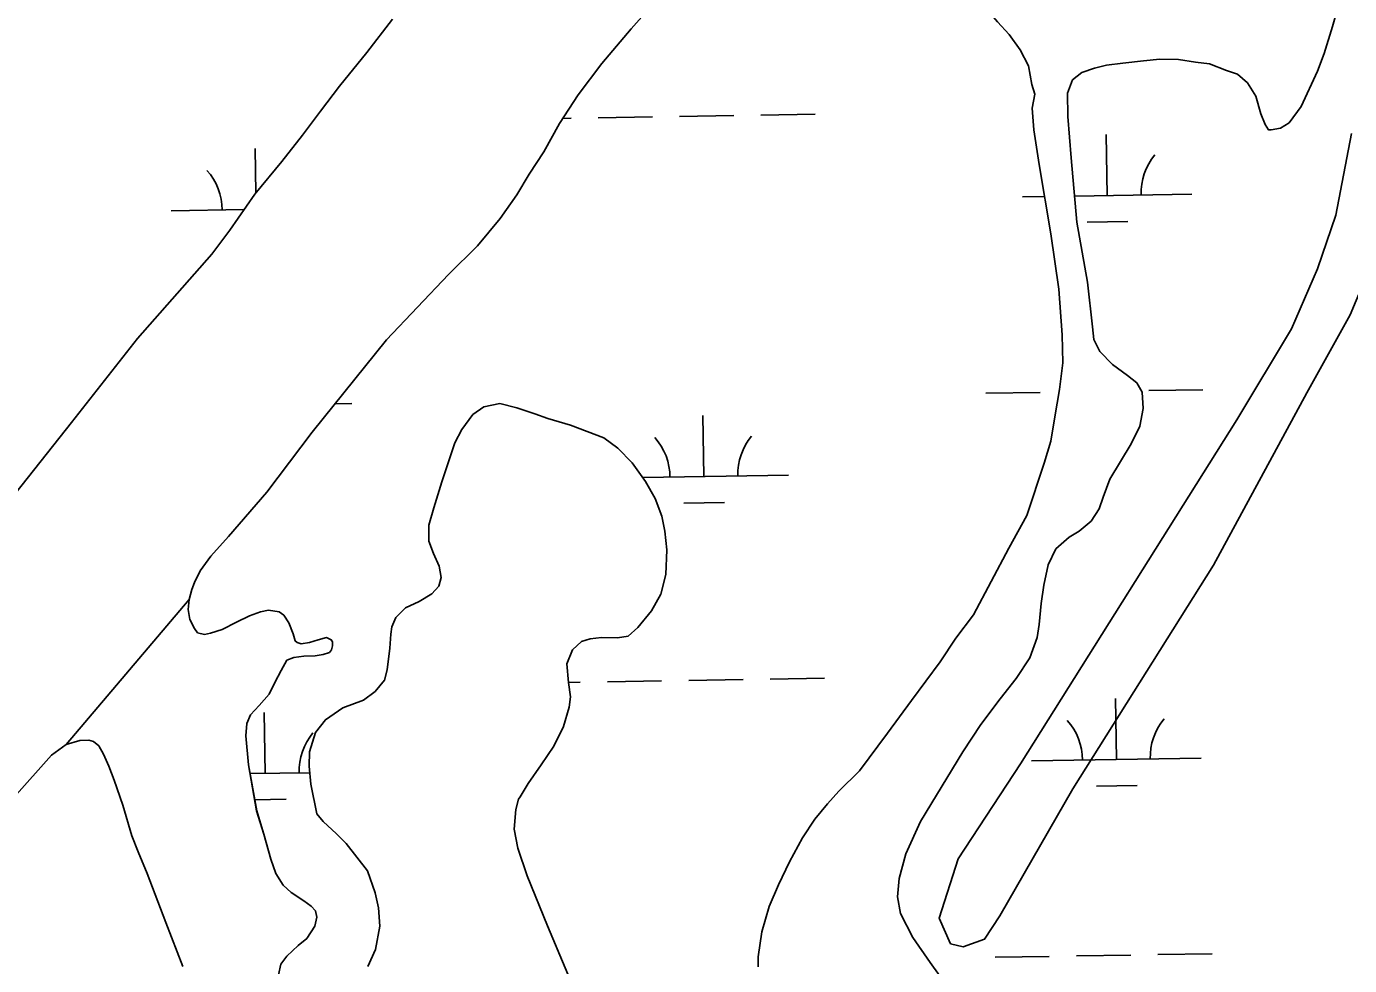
# Model space of a CAD drawing. Extents: x 3855477 to 3893699, y 299188 to 325115.
# Drawn here: x 3874404 to 3875184, y 318479 to 319033 of the extents above; entities that cross this region are included whole.
import ezdxf

# ---------------------------------------------------------------- set-up
doc = ezdxf.new("R2010")
doc.units = 0
for name, color, linetype in [('V-LEVE-TOET', 7, 'Continuous'), ('V-TOPO-SHOR', 7, 'Continuous'), ('V-WETL-SWMP', 7, 'Continuous')]:
    doc.layers.add(name, color=color, linetype=linetype)

msp = doc.modelspace()

# ---------------------------------------------------------------- linework, layer by layer
at = {"layer": 'V-LEVE-TOET'}
msp.add_lwpolyline([(3875208.94, 318945.26), (3875195.91, 318890.25), (3875184.29, 318862.58), (3875158.66, 318816.64), (3875103.67, 318714.98), (3875020.71, 318582.92), (3874977.75, 318508.12), (3874968.67, 318494.3), (3874955.99, 318489.9), (3874948.65, 318491.58), (3874941.82, 318506.73), (3874953.08, 318541.76), (3874989.8, 318597.82), (3875117.33, 318800.6), (3875149.54, 318854.25), (3875164.88, 318889.65), (3875175.71, 318921.41), (3875185.03, 318969.51)], dxfattribs=at)
at = {"layer": 'V-TOPO-SHOR'}
msp.add_line((3874499.59, 318694.61), (3874427.15, 318609.18), dxfattribs=at)
for points in [[(3874616.1, 318847.76), (3874652.52, 318886.4), (3874669.77, 318903.32), (3874683.06, 318919.39), (3874692.8, 318933.43), (3874700.18, 318945.46), (3874708.74, 318958.68), (3874718.05, 318975.5), (3874728.94, 318992.33), (3874742.99, 319010.8), (3874760.19, 319031.3), (3874775.84, 319049), (3874790.68, 319067.87), (3874808.26, 319089.57), (3874824.26, 319110.85), (3874836.3, 319130.88), (3874845.63, 319145.7), (3874853.8, 319158.53), (3874864.34, 319172.58), (3874875.69, 319185.05), (3874883.52, 319193.1), (3874890.21, 319197.97), (3874899.69, 319202.07), (3874908.4, 319204.17)], [(3874908.4, 319204.17), (3874915.18, 319202.68), (3874920.39, 319199.17), (3874925.24, 319192.88), (3874929.33, 319184.6), (3874933.94, 319167.18), (3874938.16, 319149.36), (3874941.58, 319131.92), (3874945.48, 319108.14), (3874948.9, 319090.3), (3874951.41, 319081.2), (3874956.4, 319064.98), (3874962.94, 319051.16), (3874976.27, 319035.45), (3874983.13, 319028), (3874989.61, 319018.95), (3874994.48, 319009.54), (3874996.6, 318998.51), (3874998.23, 318992.72)], [(3875017.57, 318993.38), (3875020.46, 319001.18), (3875025.93, 319005.6), (3875033.44, 319008.09), (3875040.57, 319009.77), (3875050.09, 319011.1), (3875062.38, 319012.46), (3875071.91, 319013.38), (3875083.03, 319013.14), (3875092.99, 319011.68), (3875101.35, 319010.61), (3875111.33, 319006.77), (3875117.72, 319004.47), (3875123.75, 318999.39), (3875128.62, 318991.51), (3875131.54, 318981.22), (3875134.02, 318974.9), (3875136.05, 318971.75), (3875137.64, 318971.77), (3875143.19, 318972.64), (3875148.31, 318975.89), (3875155.33, 318985.52), (3875164.98, 319006.31), (3875168.8, 319016.7), (3875173.75, 319032.66), (3875176.79, 319043.03)], [(3874469.24, 318848.53), (3874513.04, 318898.39), (3874523.58, 318912.43), (3874538.38, 318933.69), (3874554.4, 318952.98), (3874566.5, 318968.63), (3874577.03, 318982.68), (3874588.35, 318997.53), (3874604.36, 319017.21), (3874619.58, 319036.88)], [(3875014.39, 318850.79), (3875012.44, 318877.62), (3875007.65, 318910.32), (3875000.77, 318951.29), (3874997.73, 318971.78), (3874996.77, 318984.41), (3874998.23, 318992.72)], [(3875017.57, 318993.38), (3875017.76, 318979.56), (3875019.67, 318955.1), (3875022.96, 318917.25), (3875029.36, 318881.8), (3875032.35, 318855.51)], [(3874948.64, 318463.86), (3874936.57, 318480.57), (3874926.4, 318495.24), (3874919.05, 318509.5), (3874917.3, 318519.28), (3874918.38, 318530.05), (3874922.21, 318544.63), (3874930.8, 318563.71), (3874955.87, 318604.73), (3874966.36, 318620.97), (3874977.94, 318636), (3874987.29, 318648.02), (3874995.44, 318660.26), (3874999.75, 318672.31), (3875000.81, 318679.96), (3875002.1, 318692.24), (3875003.59, 318703.11), (3875006.19, 318715.07), (3875010.69, 318724.51), (3875018.5, 318731.41), (3875024.36, 318734.99), (3875031.45, 318740.89), (3875036.24, 318748.21), (3875038.6, 318755.04), (3875042.6, 318765.69), (3875055.04, 318786.45), (3875060.15, 318796.89), (3875062.13, 318807.25), (3875061.6, 318816.92), (3875058.41, 318822.49), (3875053, 318826.76), (3875044.08, 318833.26), (3875036.68, 318840.87), (3875033.11, 318847.95), (3875032.35, 318855.51)], [(3874393.78, 318752.82), (3874430.28, 318799.11), (3874469.24, 318848.53)], [(3874616.1, 318847.76), (3874572.12, 318793.39), (3874545.56, 318758.01), (3874522.92, 318731.74), (3874512.37, 318720.33), (3874506.21, 318711.53), (3874502.91, 318704.65), (3874501.26, 318700.49), (3874499.59, 318694.61)], [(3875014.39, 318850.79), (3875014.78, 318834.27), (3875012.75, 318818.47), (3875010.02, 318802.38), (3875007.71, 318788.09), (3875003.79, 318775.12), (3874993.5, 318744.27), (3874982.89, 318724.91), (3874962.17, 318685.57), (3874951.7, 318671.84), (3874942.54, 318658), (3874925.56, 318635.06), (3874911.33, 318615.91), (3874894.95, 318593.67), (3874882.78, 318581.57), (3874876.08, 318574.16), (3874868.67, 318565.15), (3874861.34, 318554.12), (3874853.69, 318539.97), (3874847.15, 318526.42), (3874841.72, 318513.56), (3874837.28, 318498.68), (3874835.17, 318483.99), (3874835.12, 318477.95)], [(3874627.19, 318689.76), (3874635.25, 318693.46), (3874642.7, 318698.09), (3874646.89, 318702.63), (3874648.35, 318707.6), (3874647.08, 318714.42), (3874643.78, 318721.86), (3874641.08, 318728.99), (3874640.95, 318738.44), (3874643.96, 318748.68), (3874648.64, 318764), (3874656.22, 318787.11), (3874660.44, 318794.91), (3874666.91, 318803.71), (3874673.34, 318808.34), (3874682.81, 318810.2), (3874692.95, 318807.69), (3874703.49, 318804.16), (3874711.2, 318801.47), (3874724.48, 318797.51), (3874744.25, 318789.96), (3874752.33, 318783.91), (3874760.91, 318775.31), (3874768.76, 318764.28), (3874774.38, 318754.18), (3874778.38, 318743.79), (3874780.14, 318735.03), (3874781.29, 318723.95), (3874780.68, 318709.42), (3874777.75, 318697.76), (3874772.2, 318687.94), (3874764.3, 318678.14), (3874758.58, 318673.09), (3874752.17, 318672.02), (3874742.82, 318672.29), (3874736.1, 318671.42), (3874731.01, 318669.83), (3874725.7, 318664.99), (3874722.28, 318656.68), (3874723.43, 318645.74), (3874724.48, 318637.19), (3874723.73, 318631.1), (3874720.3, 318619.74), (3874714.63, 318608.2), (3874707.24, 318597.17), (3874699.64, 318586.05), (3874694.81, 318578.36), (3874693.78, 318576.84), (3874692.32, 318570.76), (3874691.32, 318559.28), (3874693.38, 318547.98), (3874698.95, 318531.68), (3874711.05, 318502.13), (3874731.84, 318452.7)], [(3874499.59, 318694.61), (3874499.14, 318688.72), (3874500.02, 318682.92), (3874502.72, 318677.52), (3874504.64, 318675.06), (3874508.7, 318674.12), (3874512.26, 318674.81), (3874519.08, 318677), (3874527.54, 318681.31), (3874535.19, 318685.01), (3874541.81, 318687.41), (3874546.4, 318688.29), (3874552.79, 318687.43), (3874555.52, 318685.38), (3874558.44, 318680.89), (3874560.93, 318674.37), (3874562.22, 318670.29), (3874563.43, 318669.27), (3874565.67, 318668.54), (3874570.55, 318669.32), (3874575.64, 318670.91), (3874580.63, 318672.2), (3874583.47, 318670.96), (3874584.27, 318669.73), (3874584.15, 318667.4), (3874583.63, 318664.96), (3874582.4, 318663.45), (3874578.73, 318662.15), (3874573.95, 318661.37), (3874567.34, 318661.32), (3874561.34, 318660.54), (3874557.27, 318658.85), (3874553.97, 318652.87), (3874550.16, 318645.68), (3874546.76, 318638.9), (3874540.92, 318632.13), (3874535.8, 318626.68), (3874533.63, 318621.61), (3874533.18, 318614.2), (3874534.68, 318597.11), (3874539.48, 318570.05), (3874543.65, 318556.3), (3874547.81, 318541.54), (3874550.8, 318532.98), (3874555.02, 318526.25), (3874559.87, 318521.84), (3874567.25, 318516.91), (3874571.6, 318513.73), (3874574.22, 318510.97), (3874574.91, 318507.31), (3874573.86, 318502.03), (3874569.03, 318494.74), (3874564.02, 318490.61), (3874557.17, 318484.26), (3874553.78, 318479.51), (3874552.31, 318473.32)], [(3874604.99, 318478.24), (3874609.63, 318488.27), (3874612.07, 318502.07), (3874611.33, 318512.85), (3874609.36, 318521.6), (3874604.77, 318534.54), (3874592.28, 318550.78), (3874586.53, 318556.51), (3874578.76, 318563.68), (3874575.03, 318568.28), (3874571.39, 318585.68), (3874570.35, 318596.36), (3874570.71, 318604.79), (3874574.14, 318616.15), (3874579.99, 318623.73), (3874590.2, 318630.77), (3874602.43, 318635.36), (3874609.37, 318640.49), (3874614.8, 318647.17), (3874616.47, 318653.15), (3874618.08, 318665.94), (3874618.65, 318674.27), (3874619.19, 318678.64), (3874621.46, 318684.01), (3874627.19, 318689.76)], [(3874495.95, 318478.22), (3874485.87, 318504.1), (3874474.99, 318533.14), (3874469.59, 318545.78), (3874465.9, 318555.26), (3874460.64, 318573.38), (3874455.46, 318588.05), (3874452.37, 318596.41), (3874449.16, 318603.54), (3874446.45, 318608.34), (3874443.32, 318610.9), (3874440.58, 318611.63), (3874435.19, 318611.47), (3874427.15, 318609.18)], [(3874427.15, 318609.18), (3874418.47, 318602.84), (3874396.34, 318577.89)]]:
    msp.add_lwpolyline(points, dxfattribs=at)
at = {"layer": 'V-WETL-SWMP'}
for p, q in [((3874719.94, 318978.43), (3874724.85, 318978.51)), ((3874740.84, 318978.77), (3874772.84, 318979.29)), ((3874788.84, 318979.55), (3874820.83, 318980.07)), ((3874836.83, 318980.33), (3874868.83, 318980.85)), ((3875040.95, 318932.91), (3875040.36, 318968.9)), ((3874538.95, 318934.37), (3874538.52, 318960.73)), ((3874990.95, 318932.09), (3875003.96, 318932.3)), ((3875021.63, 318932.59), (3875090.94, 318933.72)), ((3874489.11, 318923.92), (3874532.06, 318924.62)), ((3875029.2, 318917.28), (3875053.2, 318917.67)), ((3874969.43, 318816.29), (3875001.42, 318816.82)), ((3875065.42, 318817.86), (3875097.41, 318818.38)), ((3874585.59, 318810.04), (3874595.57, 318810.2)), ((3874803.14, 318767.15), (3874802.56, 318803.14)), ((3874767.14, 318766.56), (3874853.14, 318767.96)), ((3874791.4, 318751.52), (3874815.39, 318751.92)), ((3874723.42, 318645.76), (3874730.26, 318645.87)), ((3874746.26, 318646.14), (3874778.26, 318646.66)), ((3874794.26, 318646.92), (3874826.25, 318647.44)), ((3874842.25, 318647.7), (3874874.25, 318648.22)), ((3875046.37, 318600.28), (3875045.78, 318636.27)), ((3874544.52, 318592.1), (3874543.94, 318628.1)), ((3874996.37, 318599.46), (3875096.36, 318601.09)), ((3874535.6, 318591.95), (3874570.72, 318592.53)), ((3875034.62, 318584.65), (3875058.61, 318585.04)), ((3874538.32, 318576.57), (3874556.77, 318576.87)), ((3874974.85, 318483.66), (3875006.84, 318484.18)), ((3875022.84, 318484.45), (3875054.84, 318484.97)), ((3875070.83, 318485.23), (3875102.83, 318485.75))]:
    msp.add_line(p, q, dxfattribs=at)
for points in [[(3874553.78, 318479.51), (3874557.17, 318484.26), (3874564.02, 318490.61), (3874569.03, 318494.75), (3874573.86, 318502.03), (3874574.91, 318507.31), (3874574.22, 318510.97), (3874571.6, 318513.73), (3874567.25, 318516.91), (3874559.87, 318521.84), (3874555.02, 318526.24), (3874550.8, 318532.98), (3874547.81, 318541.54), (3874543.65, 318556.3), (3874539.47, 318570.05), (3874534.68, 318597.11), (3874533.18, 318614.2), (3874533.63, 318621.61), (3874535.8, 318626.68), (3874540.92, 318632.13), (3874546.76, 318638.9), (3874550.16, 318645.68), (3874553.97, 318652.87), (3874557.27, 318658.85), (3874561.34, 318660.54), (3874567.34, 318661.32), (3874573.95, 318661.37), (3874578.73, 318662.15), (3874582.4, 318663.45), (3874583.63, 318664.96), (3874584.15, 318667.4), (3874584.27, 318669.73), (3874583.47, 318670.96), (3874580.63, 318672.2), (3874575.64, 318670.91), (3874570.55, 318669.32), (3874565.67, 318668.54), (3874563.44, 318669.27), (3874562.22, 318670.29), (3874560.93, 318674.37), (3874558.44, 318680.89), (3874555.52, 318685.38), (3874552.79, 318687.43), (3874546.39, 318688.29), (3874541.81, 318687.41), (3874535.19, 318685.01), (3874527.54, 318681.31), (3874519.08, 318677), (3874512.26, 318674.81), (3874508.7, 318674.12), (3874504.64, 318675.06), (3874502.72, 318677.52), (3874500.02, 318682.92), (3874499.14, 318688.72), (3874499.59, 318694.61), (3874501.26, 318700.49), (3874502.91, 318704.65), (3874506.21, 318711.54), (3874512.37, 318720.33), (3874522.92, 318731.74), (3874545.56, 318758.01), (3874572.12, 318793.39), (3874616.1, 318847.76), (3874652.52, 318886.4), (3874669.77, 318903.32), (3874683.06, 318919.4), (3874692.8, 318933.43), (3874700.18, 318945.45), (3874708.74, 318958.68), (3874718.05, 318975.5), (3874728.94, 318992.33), (3874742.99, 319010.8), (3874760.19, 319031.3), (3874775.84, 319049)], [(3874948.64, 318463.86), (3874936.57, 318480.57), (3874926.4, 318495.24), (3874919.05, 318509.5), (3874917.3, 318519.28), (3874918.38, 318530.05), (3874922.21, 318544.63), (3874930.81, 318563.71), (3874955.87, 318604.73), (3874966.36, 318620.97), (3874977.94, 318636), (3874987.29, 318648.02), (3874995.44, 318660.25), (3874999.75, 318672.31), (3875000.81, 318679.96), (3875002.11, 318692.24), (3875003.59, 318703.11), (3875006.19, 318715.07), (3875010.69, 318724.51), (3875018.5, 318731.41), (3875024.36, 318734.99), (3875031.45, 318740.89), (3875036.24, 318748.21), (3875038.6, 318755.04), (3875042.6, 318765.69), (3875055.04, 318786.45), (3875060.15, 318796.89), (3875062.13, 318807.25), (3875061.6, 318816.92), (3875058.41, 318822.49), (3875053, 318826.76), (3875044.08, 318833.26), (3875036.68, 318840.87), (3875033.1, 318847.95), (3875032.35, 318855.5), (3875029.36, 318881.8), (3875022.96, 318917.24), (3875019.67, 318955.1), (3875017.76, 318979.56), (3875017.57, 318993.38), (3875020.46, 319001.18), (3875025.93, 319005.6), (3875033.44, 319008.09), (3875040.57, 319009.77), (3875050.09, 319011.1), (3875062.38, 319012.46), (3875071.91, 319013.38), (3875083.04, 319013.14), (3875092.99, 319011.68), (3875101.35, 319010.61), (3875111.33, 319006.77), (3875117.72, 319004.47), (3875123.75, 318999.39), (3875128.62, 318991.51), (3875131.55, 318981.22), (3875134.02, 318974.9), (3875136.05, 318971.75), (3875137.64, 318971.77), (3875143.19, 318972.64), (3875148.31, 318975.89), (3875155.33, 318985.52), (3875164.97, 319006.31), (3875168.81, 319016.7), (3875173.75, 319032.66), (3875176.79, 319043.03)], [(3874619.58, 319036.88), (3874604.36, 319017.21), (3874588.35, 318997.53), (3874577.03, 318982.68), (3874566.5, 318968.63), (3874554.4, 318952.98), (3874538.38, 318933.69), (3874523.58, 318912.43), (3874513.04, 318898.39), (3874469.24, 318848.53), (3874430.28, 318799.11), (3874393.78, 318752.82)], [(3874976.27, 319035.45), (3874983.13, 319028), (3874989.61, 319018.95)], [(3874989.61, 319018.95), (3874994.48, 319009.54), (3874996.6, 318998.51), (3874998.23, 318992.72), (3874996.77, 318984.41), (3874997.73, 318971.78), (3875000.77, 318951.29), (3875007.65, 318910.32), (3875012.44, 318877.62), (3875014.39, 318850.79), (3875014.78, 318834.27), (3875012.75, 318818.47), (3875010.02, 318802.38), (3875007.71, 318788.09), (3875003.79, 318775.12), (3874993.5, 318744.27), (3874982.89, 318724.91), (3874962.17, 318685.57), (3874951.7, 318671.84), (3874942.54, 318658), (3874925.56, 318635.06), (3874911.33, 318615.92), (3874894.95, 318593.67), (3874882.78, 318581.57), (3874876.08, 318574.16), (3874868.67, 318565.15), (3874861.34, 318554.12), (3874853.69, 318539.97), (3874847.15, 318526.41), (3874841.72, 318513.56), (3874837.28, 318498.68), (3874835.17, 318483.99), (3874835.12, 318477.95)], [(3874731.84, 318452.7), (3874711.05, 318502.13), (3874698.96, 318531.69), (3874693.38, 318547.98), (3874691.32, 318559.28), (3874692.32, 318570.76), (3874693.78, 318576.84), (3874694.81, 318578.36), (3874699.64, 318586.05), (3874707.24, 318597.17), (3874714.63, 318608.2), (3874720.3, 318619.74), (3874723.73, 318631.1), (3874724.48, 318637.19), (3874723.43, 318645.74), (3874722.28, 318656.68), (3874725.7, 318664.99), (3874731.01, 318669.83), (3874736.1, 318671.42), (3874742.82, 318672.29), (3874752.17, 318672.02), (3874758.58, 318673.09), (3874764.3, 318678.14), (3874772.19, 318687.94), (3874777.75, 318697.76), (3874780.68, 318709.42), (3874781.29, 318723.95), (3874780.14, 318735.03), (3874778.38, 318743.79), (3874774.38, 318754.18), (3874768.76, 318764.28), (3874760.91, 318775.31), (3874752.33, 318783.9), (3874744.25, 318789.96), (3874724.48, 318797.51), (3874711.2, 318801.47), (3874703.49, 318804.16), (3874692.95, 318807.69), (3874682.81, 318810.2), (3874673.34, 318808.34), (3874666.91, 318803.71), (3874660.44, 318794.91), (3874656.22, 318787.11), (3874648.64, 318764), (3874643.96, 318748.68), (3874640.95, 318738.44), (3874641.08, 318728.99), (3874643.78, 318721.86), (3874647.08, 318714.42), (3874648.35, 318707.6), (3874646.9, 318702.63), (3874642.7, 318698.09), (3874635.25, 318693.46), (3874627.19, 318689.76), (3874621.46, 318684.01), (3874619.19, 318678.64), (3874618.65, 318674.27), (3874618.08, 318665.94), (3874616.47, 318653.15), (3874614.8, 318647.16), (3874609.37, 318640.49), (3874602.43, 318635.36), (3874590.2, 318630.77), (3874579.99, 318623.73), (3874574.14, 318616.15), (3874570.71, 318604.79), (3874570.35, 318596.36), (3874571.39, 318585.68), (3874575.03, 318568.28), (3874578.76, 318563.68), (3874586.53, 318556.51), (3874592.28, 318550.78), (3874604.77, 318534.54), (3874609.36, 318521.6), (3874611.33, 318512.85), (3874612.07, 318502.07), (3874609.63, 318488.27), (3874604.99, 318478.24)], [(3874396.34, 318577.9), (3874418.47, 318602.84), (3874427.15, 318609.18), (3874435.19, 318611.47), (3874440.58, 318611.63), (3874443.32, 318610.9), (3874446.45, 318608.34), (3874449.16, 318603.54), (3874452.36, 318596.41), (3874455.46, 318588.05), (3874460.64, 318573.38), (3874465.9, 318555.26), (3874469.59, 318545.78), (3874474.99, 318533.14), (3874485.87, 318504.1), (3874495.95, 318478.22)], [(3874552.32, 318473.32), (3874553.78, 318479.51)]]:
    msp.add_lwpolyline(points, dxfattribs=at)
for centre, start, end in [((3875096.17, 318934.28), 140.16154, 181.7052), ((3874483.86, 318924.31), 0.16154, 41.7052), ((3874858.37, 318768.52), 140.16154, 181.7052), ((3874747.9, 318766.72), 0.16154, 41.7052), ((3874991.12, 318599.85), 0.16154, 41.7052), ((3875101.59, 318601.65), 140.16154, 181.7052), ((3874599.75, 318593.47), 140.16154, 181.7052)]:
    msp.add_arc(centre, 35.25, start, end, dxfattribs=at)

doc.saveas('drawing.dxf')
